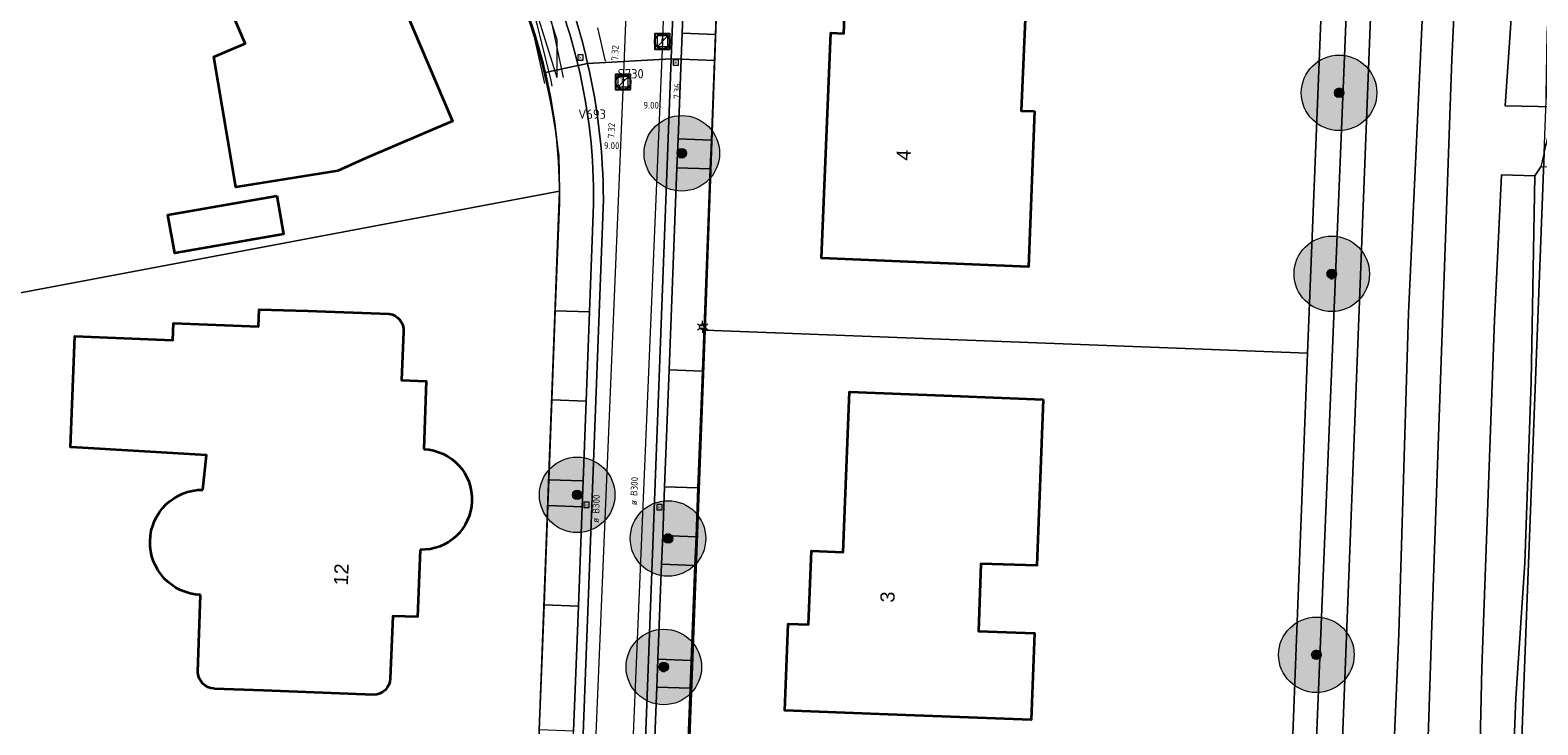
# Model space of a CAD drawing. Header units: metres. Extents: x 163628 to 167855, y 402678 to 405435.
# Tile 341 of 656: x 167369 to 167449, y 404702 to 404739. Entities that reach past the tile are written whole.
import ezdxf
from ezdxf.enums import TextEntityAlignment as Align

# ---------------------------------------------------------------- set-up
doc = ezdxf.new("R2010")
doc.units = ezdxf.units.M
doc.layers.get('0').update_dxf_attribs({"lineweight": 25})
for name, color, linetype, lineweight in [('X-CA190022.004-UO-BGT_Ondergrond$0$GE_314_WGDRijbaanLokaleweg_Vlak_GEM', 253, 'Continuous', 9), ('X-CA190022.004-UO-BGT_Ondergrond$0$GE_317_WGDVoetpad_Vlak_GEM', 253, 'Continuous', 9), ('X-CA190022.004-UO-BGT_Ondergrond$0$GE_322_WGDInrit_Vlak_GEM', 253, 'Continuous', 9), ('X-CA190022.004-UO-BGT_Ondergrond$0$GE_363_OWGBerm_openverharding_Vlak_GEM', 253, 'Continuous', 9), ('X-CA190022.004-UO-BGT_Ondergrond$0$GE_364_OWGBerm_halfverhard_Vlak_GEM', 253, 'Continuous', 9), ('X-CA190022.004-UO-BGT_Ondergrond$0$GE_366_OWGBerm_groenvoorziening_Vlak_GEM', 253, 'Continuous', 9), ('X-CA190022.004-UO-BGT_Ondergrond$0$GE_401_OTDErf_Vlak_GEM', 253, 'Continuous', 9), ('X-CA190022.004-UO-BGT_Ondergrond$0$GE_4502_GBKN_Huisnummer_Lijn_GEM', 7, 'Continuous', 9), ('X-CA190022.004-UO-BGT_Ondergrond$0$GE_476_BTDGraslandagrarisch_Vlak_GEM', 253, 'Continuous', 9), ('X-CA190022.004-UO-BGT_Ondergrond$0$GE_490_WGIBoomspiegel_Inrichtend_Vlak_GEM', 253, 'Continuous', 9), ('X-CA190022.004-UO-BGT_Ondergrond$0$GE_502_WTDWaterloop_Vlak_GEM', 253, 'Continuous', 9), ('X-CA190022.004-UO-BGT_Ondergrond$0$GE_541_OWTOever_slootkant_Vlak_GEM', 253, 'Continuous', 9), ('X-CA190022.004-UO-BGT_Ondergrond$0$GE_601_PNDgrondvlakpand_Vlak_MV_GEM', 34, 'Continuous', 35), ('X-CA190022.004-UO-BGT_Ondergrond$0$GE_861_PALLichtmast_Punt_GEM', 253, 'Continuous', 9), ('X-CA190022.004-UO-BGT_Ondergrond$0$GE_885_PutInspectieofRioolput_Punt_GEM', 253, 'Continuous', 9), ('X-CA190022.004-UO-BGT_Ondergrond$0$GE_886_PutKolk_Punt_GEM', 253, 'Continuous', 9), ('X-CA190022.004-UO-BGT_Ondergrond$0$N-WE-RI-PUT_INSPECTIE-S', 253, 'Continuous', 9), ('X-CA190022.004-UO-DWM_Beplanting$0$B-WE-GR-BOOM-S AFKOMSTIG UIT BGT', 252, 'Continuous', 0), ('X-CA190022.004-UO-KAD_Percelen$0$B-WE-KG-GRENS_PERCEEL-GV', 150, 'Continuous', 9), ('X-CA190022.004-UO-WHM_Riolering gemeente_NLCS_v0.2$0$B-WE-RI-BOB-T18', 214, 'Continuous', 15), ('X-CA190022.004-UO-WHM_Riolering gemeente_NLCS_v0.2$0$B-WE-RI-DIAMETER-T18', 214, 'Continuous', 15), ('X-CA190022.004-UO-WHM_Riolering gemeente_NLCS_v0.2$0$B-WE-RI-HWA_TRANSPORTLEIDING-G', 214, 'X-CA190022.004-UO-WHM_Riolering gemeente_NLCS_v0.2$0$1-200 HEMELWATER', 15), ('X-CA190022.004-UO-WHM_Riolering gemeente_NLCS_v0.2$0$B-WE-RI-PUT-S', 214, 'Continuous', 15), ('X-CA190022.004-UO-WHM_Riolering gemeente_NLCS_v0.2$0$B-WE-RI-PUTDEKSELHOOGTE-T18', 214, 'Continuous', 15), ('X-CA190022.004-UO-WHM_Riolering gemeente_NLCS_v0.2$0$B-WE-RI-PUTNUMMER-T25', 214, 'Continuous', 15), ('X-CA190022.004-UO-WHM_Riolering gemeente_NLCS_v0.2$0$B-WE-RI-VWA_TRANSPORTLEIDING-G', 214, 'X-CA190022.004-UO-WHM_Riolering gemeente_NLCS_v0.2$0$1-200 VUILWATER', 15)]:
    doc.layers.add(name, color=color, linetype=linetype, lineweight=lineweight)
doc.layers.add('X-CA190022.004-UO-DWM_Beplanting$0$B-WE-GR-BOOM-S AFKOMSTIG UIT BOMENBESTAND GEMEENTE', color=252, linetype='Continuous')
doc.layers.add('X-CA190022.004-UO-DWM_Beplanting$0$N-GV-GR-GRAS-A-200', color=7, linetype='Continuous')
for name, color, linetype, lineweight, transparency in [('X-CA190022.004-UO-KLIC$0$B-OI-KL-DATA_KPN_0000546663_VECT_19O042617-G', 42, 'X-CA190022.004-UO-KLIC$0$1-200 TELEFONIE-KPN', 0, 0.25), ('X-CA190022.004-UO-KLIC$0$B-OI-KL-DATA_REGGEFIBER OPERATOR B.V._0000579733_VECT_19O042617-G', 42, 'X-CA190022.004-UO-KLIC$0$1-200 REGGEFIBER', 0, 0.25), ('X-CA190022.004-UO-KLIC$0$B-OI-KL-DATA_ZIGGO BV_0000546674_VECT_19O042617-G', 42, 'X-CA190022.004-UO-KLIC$0$1-200 ZIGGO', 0, 0.25), ('X-CA190022.004-UO-KLIC$0$B-OI-KL-WATER_BW_0000551269_VECT_19O042617-G', 42, 'X-CA190022.004-UO-KLIC$0$1-200 WATERLEIDING', 0, 0.25), ('X-CA190022.004-UO-KLIC$0$B-WE-KL-ET_LS-G', 42, 'X-CA190022.004-UO-KLIC$0$1-200 LAAGSPANNING', 0, 0.25), ('X-CA190022.004-UO-KLIC$0$B-WE-KL-ET_LS_KABELBED-G', 42, 'X-CA190022.004-UO-KLIC$0$1-200 LAAGSPANNING', 0, 0.25), ('X-CA190022.004-UO-KLIC$0$B-WE-KL-GAS_LD-G', 42, 'X-CA190022.004-UO-KLIC$0$1-200 GASLEIDING LAGE DRUK', 0, 0.25)]:
    doc.layers.add(name, color=color, linetype=linetype, lineweight=lineweight, transparency=transparency)
doc.styles.add('X-CA190022.004-UO-BGT_Ondergrond$0$BGT_NAR', font='arial.ttf', dxfattribs={"height": 1})
doc.styles.add('X-CA190022.004-UO-BGT_Ondergrond$0$NLCS-ISO', font='NLCS-ISO.ttf')
doc.styles.add('X-CA190022.004-UO-KLIC$0$NLCS-ISO', font='NLCS-ISO.ttf')
doc.styles.add('X-CA190022.004-UO-WHM_Riolering gemeente_NLCS_v0.2$0$NLCS-ISO', font='NLCS-ISO.ttf')
doc.styles.add('X-CA190022.004-UO-WHM_Riolering gemeente_NLCS_v0.2$0$NLCS-ISO-M200-T18', font='NLCS-ISO.ttf', dxfattribs={"height": 0.36})
doc.styles.add('X-CA190022.004-UO-WHM_Riolering gemeente_NLCS_v0.2$0$NLCS-ISO-M200-T25', font='NLCS-ISO.ttf', dxfattribs={"height": 0.5})
doc.linetypes.add('X-CA190022.004-UO-KLIC$0$1-200 GASLEIDING LAGE DRUK', pattern='A,1.5,-0.6,["GAS LD",X-CA190022.004-UO-KLIC$0$NLCS-ISO,S=0.24,R=0,X=-0.5,Y=-0.12],-0.7', length=2.8)
doc.linetypes.add('X-CA190022.004-UO-KLIC$0$1-200 LAAGSPANNING', pattern='A,1.5,-0.6,["LS",X-CA190022.004-UO-KLIC$0$NLCS-ISO,S=0.24,R=0,X=-0.45,Y=-0.12],-0.05', length=2.15)
doc.linetypes.add('X-CA190022.004-UO-KLIC$0$1-200 REGGEFIBER', pattern='A,1.5,-0.6,["REGGEFIBER",X-CA190022.004-UO-KLIC$0$NLCS-ISO,S=0.24,R=0,X=-0.5,Y=-0.12],-0.65', length=2.75)
doc.linetypes.add('X-CA190022.004-UO-KLIC$0$1-200 TELEFONIE-KPN', pattern='A,1.5,-0.6,["KPN",X-CA190022.004-UO-KLIC$0$NLCS-ISO,S=0.24,R=0,X=-0.5,Y=-0.12],-0.3', length=2.4)
doc.linetypes.add('X-CA190022.004-UO-KLIC$0$1-200 WATERLEIDING', pattern='A,1.5,-0.6,["WATER",X-CA190022.004-UO-KLIC$0$NLCS-ISO,S=0.24,R=0,X=-0.5,Y=-0.12],-0.65', length=2.75)
doc.linetypes.add('X-CA190022.004-UO-KLIC$0$1-200 ZIGGO', pattern='A,1.5,-0.6,["ZIGGO",X-CA190022.004-UO-KLIC$0$NLCS-ISO,S=0.24,R=0,X=-0.5,Y=-0.12],-0.5', length=2.6)
doc.linetypes.add('X-CA190022.004-UO-WHM_Riolering gemeente_NLCS_v0.2$0$1-200 HEMELWATER', pattern='A,1.5,-0.6,["HWA",X-CA190022.004-UO-WHM_Riolering gemeente_NLCS_v0.2$0$NLCS-ISO,S=0.24,R=0,X=-0.5,Y=-0.12],-0.3', length=2.4)
doc.linetypes.add('X-CA190022.004-UO-WHM_Riolering gemeente_NLCS_v0.2$0$1-200 VUILWATER', pattern='A,1.5,-0.6,["DWA",X-CA190022.004-UO-WHM_Riolering gemeente_NLCS_v0.2$0$NLCS-ISO,S=0.24,R=0,X=-0.5,Y=-0.12],-0.3', length=2.4)

# ---------------------------------------------------------------- blocks, each defined once
blk = doc.blocks.new('X-CA190022.004-UO-BGT_Ondergrond$0$SRI-KOLK-SO')
at = {"color": 0, "linetype": 'ByBlock', "lineweight": 18}
blk.add_lwpolyline([(-1.125, -1.125), (1.125, -1.125), (1.125, 1.125), (-1.125, 1.125)], close=True, dxfattribs=at)
at = {"color": 0, "linetype": 'ByBlock', "lineweight": 18, "style": 'X-CA190022.004-UO-BGT_Ondergrond$0$NLCS-ISO'}
blk.add_text('k', height=1.5, dxfattribs=at).set_placement((0, 0), align=Align.MIDDLE_CENTER)
blk = doc.blocks.new('X-CA190022.004-UO-BGT_Ondergrond$0$IMGEOKolk')
at = {"xscale": 5, "yscale": 5, "zscale": 5}
blk.add_blockref('X-CA190022.004-UO-BGT_Ondergrond$0$SRI-KOLK-SO', (0, 0), dxfattribs=at)
blk = doc.blocks.new('X-CA190022.004-UO-BGT_Ondergrond$0$SRI-PUT_INSPECTIEPUT_RIOOLPUT-SO')
at = {"color": 0, "linetype": 'ByBlock', "lineweight": 18}
blk.add_lwpolyline([(-1.12, -1.12), (1.12, -1.12), (1.12, 1.12), (-1.12, 1.12)], close=True, dxfattribs=at)
at = {"color": 0, "linetype": 'ByBlock', "lineweight": 18, "style": 'X-CA190022.004-UO-BGT_Ondergrond$0$NLCS-ISO'}
blk.add_text('r', height=1.5, dxfattribs=at).set_placement((0, 0.28), align=Align.MIDDLE_CENTER)
blk = doc.blocks.new('X-CA190022.004-UO-BGT_Ondergrond$0$IMGEOInspectierioolput')
at = {"layer": 'X-CA190022.004-UO-BGT_Ondergrond$0$N-WE-RI-PUT_INSPECTIE-S', "xscale": 10, "yscale": 10, "zscale": 10}
blk.add_blockref('X-CA190022.004-UO-BGT_Ondergrond$0$SRI-PUT_INSPECTIEPUT_RIOOLPUT-SO', (0, 0), dxfattribs=at)
blk = doc.blocks.new('X-CA190022.004-UO-BGT_Ondergrond$0$N-SIE-WEG_LICHTMAST-SO')
h = blk.add_hatch(color=256)
h.paths.add_polyline_path([(1.16, 0.5, 0.658505), (-1.16, 0.5)])
h.paths.add_polyline_path([(-1.16, -0.5, 0.658505), (1.16, -0.5)])
at = {"flags": 128}
for points in [[(-2.19, 1.27), (-1.1, 0.63)], [(-1.16, 0.5), (1.16, 0.5)], [(0, 1.27), (0, 2.53)], [(1.1, 0.63), (2.19, 1.27)], [(-2.19, -1.27), (-1.1, -0.63)], [(-1.16, -0.5), (1.16, -0.5)], [(0, -1.27), (0, -2.53)], [(2.19, -1.27), (1.1, -0.63)]]:
    blk.add_lwpolyline(points, dxfattribs=at)
at = {"ltscale": 0.5}
blk.add_circle((0, 0), 1.27, dxfattribs=at)
at = {"style": 'X-CA190022.004-UO-BGT_Ondergrond$0$NLCS-ISO'}
blk.add_attdef('TYPE', text='', height=1.8, dxfattribs=at).set_placement((0, 2.53), align=Align.BOTTOM_CENTER)
blk = doc.blocks.new('X-CA190022.004-UO-BGT_Ondergrond$0$IMGEOLichtmastpaal')
at = {"xscale": 5, "yscale": 5, "zscale": 5}
blk.add_blockref('X-CA190022.004-UO-BGT_Ondergrond$0$N-SIE-WEG_LICHTMAST-SO', (0, 6.4), dxfattribs=at)
blk = doc.blocks.new('X-CA190022.004-UO-WHM_Riolering gemeente_NLCS_v0.2$0$B-SRI-PUT_BETON-SO')
blk.add_line((-1.41, -1.41), (1.41, 1.41))
at = {"lineweight": -3, "flags": 128}
blk.add_lwpolyline([(2, -2), (2, 2), (-2, 2), (-2, -2)], close=True, dxfattribs=at)
at = {"lineweight": -3}
blk.add_circle((0, 0), 2, dxfattribs=at)
blk = doc.blocks.new('X-CA190022.004-UO-DWM_Beplanting$0$SGR-BOOM_01-SO')
at = {"linetype": 'ByBlock', "lineweight": 18}
h = blk.add_hatch(color=0, dxfattribs=at)
h.dxf.hatch_style = 1
edge = h.paths.add_edge_path()
edge.add_arc((0, 0), 0.25, 0, 360)
at = {"color": 0, "linetype": 'ByBlock', "lineweight": 18}
for radius in [2, 0.25]:
    blk.add_circle((0, 0), radius, dxfattribs=at)
blk = doc.blocks.new('X-CA190022.004-UO-DWM_Beplanting$0$IMGEOBoom')
at = {"transparency": 33554457}
h = blk.add_hatch(color=256, dxfattribs=at)
h.dxf.hatch_style = 1
edge = h.paths.add_edge_path()
edge.add_arc((0, 0), 100, 0, 360)
edge = h.paths.add_edge_path(flags=17)
edge.add_arc((0, 0), 12.5, 0, 360)
h = blk.add_hatch()
h.set_pattern_fill('ANGLE', color=256)
h.set_pattern_definition([(0, (0, 0), (0, 6.985), [5.08, -1.905]), (90, (0, 0), (-6.985, 4e-16), [5.08, -1.905])])
edge = h.paths.add_edge_path(flags=17)
edge.add_arc((0, 0), 12.5, 0, 360)
at = {"layer": 'X-CA190022.004-UO-DWM_Beplanting$0$N-GV-GR-GRAS-A-200'}
h = blk.add_hatch(color=256, dxfattribs=at)
h.dxf.hatch_style = 1
edge = h.paths.add_edge_path(flags=17)
edge.add_arc((0, 0), 12.5, 0, 360)
at = {"xscale": 50, "yscale": 50, "zscale": 50}
blk.add_blockref('X-CA190022.004-UO-DWM_Beplanting$0$SGR-BOOM_01-SO', (0, 0), dxfattribs=at)

msp = doc.modelspace()

# ---------------------------------------------------------------- linework, layer by layer
at = {"layer": 'X-CA190022.004-UO-BGT_Ondergrond$0$GE_314_WGDRijbaanLokaleweg_Vlak_GEM', "flags": 128}
for points in [[(167404.157, 404748.116), (167404.103, 404746.721), (167404.101, 404746.669), (167404.048, 404745.302), (167403.798, 404738.832), (167403.745, 404737.455), (167403.221, 404737.475), (167403.581, 404746.979)], [(167403.581, 404746.979), (167403.221, 404737.475), (167398.794, 404737.238)], [(167398.291, 404737.131), (167398.782, 404737.237), (167398.794, 404737.238)], [(167398.794, 404737.238), (167398.782, 404737.237), (167398.291, 404737.131)], [(167398.794, 404737.238), (167403.221, 404737.475), (167401.768, 404699.064)], [(167401.768, 404699.064), (167403.221, 404737.475), (167403.745, 404737.455), (167403.583, 404733.243), (167403.523, 404731.709), (167403.11, 404720.998), (167402.871, 404714.811), (167402.771, 404712.227), (167402.712, 404710.709), (167402.518, 404705.672), (167402.461, 404704.198), (167402.29, 404699.755)], [(167398.15, 404691.04), (167396.773, 404655.739), (167396.321, 404655.757), (167396.324, 404655.777), (167396.326, 404655.798), (167396.637, 404664.087), (167396.694, 404665.617), (167397.104, 404676.565), (167397.194, 404678.976), (167397.244, 404680.297), (167397.632, 404690.657), (167397.673, 404691.751), (167397.737, 404693.453), (167397.959, 404699.398), (167397.999, 404700.459), (167398.052, 404701.866), (167398.3, 404708.475), (167398.497, 404713.746), (167398.548, 404715.113), (167398.707, 404719.35), (167398.884, 404724.067), (167399.098, 404729.787)], [(167401.768, 404699.064), (167400.067, 404655.623), (167396.773, 404655.739), (167398.15, 404691.04), (167399.625, 404730.049)], [(167399.625, 404730.049), (167398.15, 404691.04)]]:
    msp.add_lwpolyline(points, dxfattribs=at)
at = {"layer": 'X-CA190022.004-UO-BGT_Ondergrond$0$GE_314_WGDRijbaanLokaleweg_Vlak_GEM'}
for centre, radius, start, end in [((167369.668, 404730.297), 29.428, 13.42819, 22.0295), ((167367.49, 404730.062), 32.116, 12.91177, 20.22412), ((167369.609, 404730.263), 29.492, 359.0753, 13.46635), ((167367.077, 404729.929), 32.548, 0.21093, 12.97655)]:
    msp.add_arc(centre, radius, start, end, dxfattribs=at)
at = {"layer": 'X-CA190022.004-UO-BGT_Ondergrond$0$GE_314_WGDRijbaanLokaleweg_Vlak_GEM', "extrusion": (0, 0, -1)}
for centre, radius, start, end in [((-167367.49, 404730.062), 32.116, 159.77588, 167.08823), ((-167367.077, 404729.929), 32.548, 167.02345, 179.78907)]:
    msp.add_arc(centre, radius, start, end, dxfattribs=at)
at = {"layer": 'X-CA190022.004-UO-BGT_Ondergrond$0$GE_317_WGDVoetpad_Vlak_GEM', "flags": 128}
for points in [[(167433.512, 404634.838), (167434.629, 404635.179), (167435.345, 404651.063), (167436.355, 404675.623), (167442.409, 404822.882), (167443.057, 404838.767), (167447.976, 404855.172), (167451.044, 404856.131), (167447.198, 404841.568), (167446.538, 404826.323), (167445.698, 404808.491)], [(167445.698, 404808.491), (167445.187, 404792.068), (167444.427, 404775.537), (167443.038, 404739.893), (167442.287, 404724.003), (167441.775, 404707.007), (167440.985, 404688.447), (167440.42, 404669.45), (167439.007, 404645.992)]]:
    msp.add_lwpolyline(points, dxfattribs=at)
at = {"layer": 'X-CA190022.004-UO-BGT_Ondergrond$0$GE_322_WGDInrit_Vlak_GEM', "flags": 128}
for points in [[(167405.82, 404745.206), (167405.571, 404738.764), (167403.798, 404738.832), (167404.048, 404745.302), (167405.82, 404745.206)], [(167398.884, 404724.067), (167398.707, 404719.35), (167396.9, 404719.418), (167397.081, 404724.134), (167398.884, 404724.067)], [(167404.879, 404720.93), (167404.639, 404714.743), (167402.871, 404714.811), (167403.11, 404720.998), (167404.879, 404720.93)], [(167398.3, 404708.475), (167398.052, 404701.866), (167396.233, 404701.935), (167396.485, 404708.543), (167398.3, 404708.475)]]:
    msp.add_lwpolyline(points, dxfattribs=at)
at = {"layer": 'X-CA190022.004-UO-BGT_Ondergrond$0$GE_363_OWGBerm_openverharding_Vlak_GEM', "flags": 128}
for points in [[(167405.571, 404738.764), (167405.517, 404737.386), (167403.745, 404737.455), (167403.798, 404738.832), (167405.571, 404738.764)], [(167396.556, 404736.756), (167398.272, 404737.127), (167398.291, 404737.131)], [(167398.291, 404737.131), (167398.272, 404737.127), (167396.556, 404736.756)], [(167405.517, 404737.386), (167405.354, 404733.175), (167403.583, 404733.243), (167403.745, 404737.455), (167405.517, 404737.386)], [(167405.295, 404731.65), (167404.879, 404720.93), (167403.11, 404720.998), (167403.523, 404731.709), (167405.295, 404731.65)], [(167399.098, 404729.787), (167398.884, 404724.067), (167397.081, 404724.134), (167397.299, 404729.853)], [(167398.707, 404719.35), (167398.548, 404715.113), (167398.512, 404715.115), (167396.739, 404715.183), (167396.9, 404719.418), (167398.707, 404719.35)], [(167404.639, 404714.743), (167404.539, 404712.159), (167402.771, 404712.227), (167402.871, 404714.811), (167404.639, 404714.743)], [(167398.497, 404713.746), (167398.3, 404708.475), (167396.485, 404708.543), (167396.686, 404713.813), (167398.497, 404713.746)], [(167404.48, 404710.641), (167404.285, 404705.604), (167402.518, 404705.672), (167402.712, 404710.709), (167404.48, 404710.641)], [(167404.228, 404704.13), (167404.055, 404699.686), (167402.29, 404699.755), (167402.461, 404704.198), (167404.228, 404704.13)]]:
    msp.add_lwpolyline(points, dxfattribs=at)
at = {"layer": 'X-CA190022.004-UO-BGT_Ondergrond$0$GE_363_OWGBerm_openverharding_Vlak_GEM', "extrusion": (0, 0, -1)}
for centre, radius, start, end in [((-167369.668, 404730.297), 29.428, 157.9705, 166.57181), ((-167369.609, 404730.263), 29.492, 166.53365, 180.9247)]:
    msp.add_arc(centre, radius, start, end, dxfattribs=at)
at = {"layer": 'X-CA190022.004-UO-BGT_Ondergrond$0$GE_363_OWGBerm_openverharding_Vlak_GEM'}
for centre, radius, start, end in [((167368.872, 404730.263), 28.435, 13.20026, 21.57528), ((167368.978, 404730.296), 28.324, 359.10341, 13.18327)]:
    msp.add_arc(centre, radius, start, end, dxfattribs=at)
at = {"layer": 'X-CA190022.004-UO-BGT_Ondergrond$0$GE_364_OWGBerm_halfverhard_Vlak_GEM', "flags": 128}
msp.add_lwpolyline([(167405.354, 404733.175), (167405.295, 404731.65), (167403.523, 404731.709), (167403.583, 404733.243), (167405.354, 404733.175)], dxfattribs=at)
at = {"layer": 'X-CA190022.004-UO-BGT_Ondergrond$0$GE_366_OWGBerm_groenvoorziening_Vlak_GEM', "flags": 128}
for points in [[(167398.548, 404715.113), (167398.497, 404713.746), (167396.686, 404713.813), (167396.739, 404715.183), (167398.512, 404715.115), (167398.548, 404715.113)], [(167404.539, 404712.159), (167404.48, 404710.641), (167402.712, 404710.709), (167402.771, 404712.227), (167404.539, 404712.159)], [(167404.285, 404705.604), (167404.228, 404704.13), (167402.461, 404704.198), (167402.518, 404705.672), (167404.285, 404705.604)]]:
    msp.add_lwpolyline(points, dxfattribs=at)
at = {"layer": 'X-CA190022.004-UO-BGT_Ondergrond$0$GE_401_OTDErf_Vlak_GEM', "flags": 128}
for points in [[(167357.927, 404803.888), (167401.336, 404832.939), (167401.053, 404831.375), (167442.266, 404855.472), (167442.269, 404858.235), (167442.283, 404858.244), (167442.469, 404857.972), (167444.93, 404859.628), (167447.976, 404855.172), (167443.057, 404838.767), (167442.409, 404822.882), (167436.355, 404675.623), (167435.345, 404651.063), (167415.932, 404651.892), (167415.856, 404651.895), (167414.503, 404647.619), (167412.472, 404647.737), (167408.092, 404647.991), (167408.082, 404647.991), (167408.072, 404647.992)], [(167380.15, 404730.68), (167378.99, 404737.58), (167380.64, 404738.284), (167377.699, 404745.176), (167376.7, 404744.75), (167375.25, 404748.11), (167381.12, 404750.6), (167382.161, 404748.18), (167384.03, 404748.97), (167386.142, 404743.98)], [(167404.055, 404699.686), (167404.228, 404704.13), (167404.285, 404705.604), (167404.48, 404710.641), (167404.539, 404712.159), (167404.639, 404714.743), (167404.879, 404720.93), (167405.295, 404731.65), (167405.354, 404733.175), (167405.517, 404737.386), (167405.571, 404738.764), (167405.82, 404745.206), (167405.874, 404746.589), (167405.878, 404746.679)], [(167411.68, 404738.855), (167412.369, 404738.826), (167412.536, 404742.847), (167417.531, 404742.64), (167422.099, 404742.451), (167421.772, 404734.73), (167422.47, 404734.7), (167422.15, 404726.466), (167416.181, 404726.713), (167411.186, 404726.92), (167411.68, 404738.855)], [(167386.92, 404741.39), (167387.7, 404739.56), (167389.08, 404740.15), (167391.63, 404734.17), (167387.03, 404732.21), (167385.56, 404731.552), (167380.15, 404730.68)], [(167376.922, 404727.181), (167376.545, 404729.214), (167382.318, 404730.228), (167382.675, 404728.191), (167376.922, 404727.181)], [(167397.299, 404729.853), (167397.081, 404724.134), (167396.9, 404719.418), (167396.739, 404715.183), (167396.686, 404713.813), (167396.485, 404708.543)], [(167378.409, 404714.649), (167378.592, 404716.48), (167371.726, 404716.889), (167371.39, 404716.9), (167371.618, 404722.779), (167376.814, 404722.572), (167376.85, 404723.48), (167381.352, 404723.29), (167381.39, 404724.2), (167383.97, 404724.13), (167388.28, 404723.97)], [(167389.04, 404723.03), (167388.93, 404720.45), (167390.24, 404720.4), (167390.112, 404716.8)], [(167412.667, 404719.833), (167417.663, 404719.641), (167422.94, 404719.438), (167422.6, 404710.63), (167419.625, 404710.73), (167419.505, 404707.15), (167422.48, 404707.05), (167422.29, 404702.452), (167414.236, 404702.762), (167409.24, 404702.954), (167409.416, 404707.549), (167410.501, 404707.507), (167410.651, 404711.406), (167412.341, 404711.341), (167412.667, 404719.833)], [(167389.92, 404711.47), (167389.77, 404707.92), (167388.47, 404707.96), (167388.33, 404704.649)], [(167378.14, 404705.01), (167378.279, 404709.077)], [(167396.485, 404708.543), (167396.233, 404701.935), (167396.179, 404700.527), (167396.138, 404699.466), (167395.911, 404693.521), (167395.846, 404691.82), (167395.805, 404690.725), (167395.409, 404680.365), (167395.358, 404679.046), (167395.266, 404676.634), (167394.848, 404665.686), (167394.79, 404664.157), (167394.43, 404654.738), (167392.073, 404652.648), (167373.819, 404653.377), (167359.451, 404653.95)], [(167387.44, 404703.78), (167381.61, 404704.01), (167379, 404704.11)]]:
    msp.add_lwpolyline(points, dxfattribs=at)
at = {"layer": 'X-CA190022.004-UO-BGT_Ondergrond$0$GE_401_OTDErf_Vlak_GEM', "extrusion": (0, 0, -1)}
for centre, radius, start, end in [((-167368.872, 404730.263), 28.435, 158.42472, 166.79974), ((-167368.978, 404730.296), 28.324, 166.81673, 180.89659), ((-167388.144, 404723.083), 0.898, 98.72333, 183.36485), ((-167389.995, 404714.136), 2.667, 92.51651, 271.60959), ((-167378.388, 404711.862), 2.787, 272.24858, 90.42447), ((-167379.046, 404705.015), 0.906, 272.92371, 359.6802), ((-167387.425, 404704.686), 0.906, 182.34063, 269.02736)]:
    msp.add_arc(centre, radius, start, end, dxfattribs=at)
at = {"layer": 'X-CA190022.004-UO-BGT_Ondergrond$0$GE_476_BTDGraslandagrarisch_Vlak_GEM', "flags": 128}
msp.add_lwpolyline([(167499.028, 404727.606), (167500.071, 404639.731), (167499.965, 404625.121), (167499.88, 404625.16), (167498.584, 404625.504), (167495.804, 404625.329), (167477.322, 404626.889), (167473.424, 404627.245), (167470.892, 404627.605), (167462.49, 404627.87), (167445.44, 404629.73), (167446.53, 404669.15), (167446.94, 404675.88), (167447.375, 404688.429), (167447.978, 404703.61), (167448.458, 404710.77), (167448.798, 404720.366), (167448.998, 404731.287), (167449.301, 404731.766), (167450.785, 404731.785), (167475.621, 404729.88), (167490.255, 404728.594), (167499.028, 404727.606)], dxfattribs=at)
at = {"layer": 'X-CA190022.004-UO-BGT_Ondergrond$0$GE_490_WGIBoomspiegel_Inrichtend_Vlak_GEM', "flags": 128}
msp.add_lwpolyline([(167405.354, 404733.175), (167405.295, 404731.65), (167403.523, 404731.709), (167403.583, 404733.243), (167405.354, 404733.175)], dxfattribs=at)
at = {"layer": 'X-CA190022.004-UO-BGT_Ondergrond$0$GE_502_WTDWaterloop_Vlak_GEM', "flags": 128}
for points in [[(167440.936, 404645.587), (167441.05, 404648.283), (167442.535, 404677.176), (167443.53, 404707.484), (167444.588, 404737.467), (167446.116, 404769.226), (167447.136, 404801.174), (167448.201, 404829.315), (167449.24, 404841.137), (167449.665, 404841.343), (167450.006, 404841.642), (167450.18, 404842.439), (167451.296, 404842.285), (167451.433, 404841.426), (167451.856, 404840.703), (167452.035, 404836.667), (167451.323, 404824.795), (167450.665, 404808.48), (167448.406, 404749.409), (167447.413, 404734.986), (167450.025, 404734.938)], [(167450.025, 404734.938), (167449.693, 404733.485), (167449.497, 404732.626), (167449.301, 404731.766), (167448.998, 404731.287), (167447.227, 404731.334), (167446.858, 404723.628), (167446.178, 404705.205), (167445.771, 404687.008), (167444.303, 404650.891), (167443.714, 404634.11)]]:
    msp.add_lwpolyline(points, dxfattribs=at)
at = {"layer": 'X-CA190022.004-UO-BGT_Ondergrond$0$GE_541_OWTOever_slootkant_Vlak_GEM', "flags": 128}
for points in [[(167448.201, 404829.315), (167447.136, 404801.174), (167446.116, 404769.226), (167444.588, 404737.467), (167443.53, 404707.484), (167442.535, 404677.176)], [(167439.007, 404645.992), (167440.42, 404669.45), (167440.985, 404688.447), (167441.775, 404707.007), (167442.287, 404724.003), (167443.038, 404739.893), (167444.427, 404775.537), (167445.187, 404792.068), (167445.698, 404808.491), (167446.538, 404826.323)], [(167452.741, 404819.451), (167452.238, 404803.95), (167451.963, 404790.194), (167451.262, 404777.824), (167450.746, 404765.114), (167450.512, 404751.398), (167449.617, 404738.817), (167449.569, 404735.499), (167450.025, 404734.938), (167447.413, 404734.986), (167448.406, 404749.409), (167450.665, 404808.48), (167451.323, 404824.795)], [(167447.375, 404688.429), (167446.94, 404675.88), (167446.53, 404669.15), (167445.44, 404629.73), (167445.395, 404628.73), (167444.144, 404628.855), (167443.851, 404630.095), (167443.714, 404634.11), (167444.303, 404650.891), (167445.771, 404687.008), (167446.178, 404705.205), (167446.858, 404723.628), (167447.227, 404731.334), (167448.998, 404731.287), (167448.798, 404720.366), (167448.458, 404710.77), (167447.978, 404703.61), (167447.375, 404688.429)]]:
    msp.add_lwpolyline(points, dxfattribs=at)
at = {"layer": 'X-CA190022.004-UO-BGT_Ondergrond$0$GE_601_PNDgrondvlakpand_Vlak_MV_GEM', "flags": 128}
for points in [[(167386.92, 404741.39), (167387.7, 404739.56), (167389.08, 404740.15), (167391.63, 404734.17), (167387.03, 404732.21), (167385.56, 404731.552), (167380.15, 404730.68), (167378.99, 404737.58), (167380.64, 404738.284), (167377.699, 404745.176), (167376.7, 404744.75), (167375.25, 404748.11), (167381.12, 404750.6), (167382.161, 404748.18), (167384.03, 404748.97), (167386.142, 404743.98)], [(167422.47, 404734.7), (167422.15, 404726.466), (167416.181, 404726.713), (167411.186, 404726.92), (167411.68, 404738.855), (167412.369, 404738.826), (167412.536, 404742.847), (167417.531, 404742.64), (167422.099, 404742.451), (167421.772, 404734.73), (167422.47, 404734.7)], [(167382.318, 404730.228), (167382.675, 404728.191), (167376.922, 404727.181), (167376.545, 404729.214), (167382.318, 404730.228)], [(167378.409, 404714.649), (167378.592, 404716.48), (167371.726, 404716.889), (167371.39, 404716.9), (167371.618, 404722.779), (167376.814, 404722.572), (167376.85, 404723.48), (167381.352, 404723.29), (167381.39, 404724.2), (167383.97, 404724.13), (167388.28, 404723.97)], [(167389.04, 404723.03), (167388.93, 404720.45), (167390.24, 404720.4), (167390.112, 404716.8)], [(167422.94, 404719.438), (167422.6, 404710.63), (167419.625, 404710.73), (167419.505, 404707.15), (167422.48, 404707.05), (167422.29, 404702.452), (167414.236, 404702.762), (167409.24, 404702.954), (167409.416, 404707.549), (167410.501, 404707.507), (167410.651, 404711.406), (167412.341, 404711.341), (167412.667, 404719.833), (167417.663, 404719.641), (167422.94, 404719.438)], [(167389.92, 404711.47), (167389.77, 404707.92), (167388.47, 404707.96), (167388.33, 404704.649)], [(167378.14, 404705.01), (167378.279, 404709.077)], [(167387.44, 404703.78), (167381.61, 404704.01), (167379, 404704.11)]]:
    msp.add_lwpolyline(points, dxfattribs=at)
at = {"layer": 'X-CA190022.004-UO-BGT_Ondergrond$0$GE_601_PNDgrondvlakpand_Vlak_MV_GEM', "extrusion": (0, 0, -1)}
for centre, radius, start, end in [((-167388.144, 404723.083), 0.898, 98.72333, 183.36485), ((-167389.995, 404714.136), 2.667, 92.51651, 271.60959), ((-167378.388, 404711.862), 2.787, 272.24858, 90.42447), ((-167379.046, 404705.015), 0.906, 272.92371, 359.6802), ((-167387.425, 404704.686), 0.906, 182.34063, 269.02736)]:
    msp.add_arc(centre, radius, start, end, dxfattribs=at)
at = {"layer": 'X-CA190022.004-UO-KAD_Percelen$0$B-WE-KG-GRENS_PERCEEL-GV', "flags": 128}
for points in [[(167392.284, 404285.158), (167403.783, 404323.004), (167438.222, 404435.45), (167438.463, 404441.964), (167445.13, 404622.139), (167445.537, 404629.327), (167449.5, 404732.964), (167453.711, 404843.052), (167454.029, 404851.36), (167444.36, 404844.79), (167435.85, 404625.45), (167430.237, 404480.575), (167428.59, 404438.01), (167419.884, 404409.865), (167385.85, 404299.92), (167379.252, 404278.199)], [(167435.85, 404625.45), (167444.36, 404844.79), (167441.728, 404843.002), (167440.91, 404822.94), (167438.77, 404767.85), (167437.859, 404744.835), (167436.95, 404721.89), (167436.06, 404698.92), (167435.227, 404675.966), (167434.32, 404650.99), (167425.605, 404651.32), (167424.736, 404630.464)], [(167404.15, 404700.15), (167405.03, 404723.11), (167405.83, 404746.1)], [(167395.804, 404739.177), (167396.077, 404738.272), (167396.364, 404737.269), (167396.615, 404736.219), (167396.828, 404735.24), (167396.915, 404734.769), (167397.091, 404733.701), (167397.236, 404732.594), (167397.26, 404732.37), (167397.3, 404730.47), (167396.18, 404700.48)]]:
    msp.add_lwpolyline(points, dxfattribs=at)
for points in [[(167356.156, 404743.09), (167360.07, 404734.04), (167361.52, 404728.7), (167361.98, 404723.81), (167397.3, 404730.47), (167397.26, 404732.37), (167397.236, 404732.594), (167397.091, 404733.701), (167396.915, 404734.769), (167396.828, 404735.24), (167396.615, 404736.219), (167396.364, 404737.269), (167396.077, 404738.272), (167395.804, 404739.177), (167395.378, 404740.413), (167395.014, 404741.346), (167394.291, 404743.012), (167388.395, 404756.786)], [(167405.03, 404723.11), (167436.95, 404721.89), (167437.859, 404744.835), (167405.83, 404746.1)], [(167499.372, 404624.669), (167499.36, 404636.093), (167499.177, 404661.092), (167498.993, 404686.091), (167498.852, 404711.091), (167498.638, 404728.639), (167449.5, 404732.964), (167445.537, 404629.327)], [(167361.22, 404701.89), (167396.18, 404700.48), (167397.3, 404730.47), (167361.98, 404723.81)], [(167404.15, 404700.15), (167436.06, 404698.92), (167436.95, 404721.89), (167405.03, 404723.11)]]:
    msp.add_lwpolyline(points, close=True, dxfattribs=at)
at = {"layer": 'X-CA190022.004-UO-KLIC$0$B-OI-KL-DATA_KPN_0000546663_VECT_19O042617-G', "flags": 128}
msp.add_lwpolyline([(167395.5, 404788.833), (167391.167, 404787.833), (167389.833, 404787.167), (167385.5, 404783.833), (167383.5, 404779.833), (167382.833, 404777.167), (167382.833, 404771.5), (167390.833, 404752.833), (167395.5, 404744.167), (167396.5, 404741.167), (167397.5, 404736.5)], dxfattribs=at)
at = {"layer": 'X-CA190022.004-UO-KLIC$0$B-OI-KL-DATA_REGGEFIBER OPERATOR B.V._0000579733_VECT_19O042617-G', "flags": 128}
msp.add_lwpolyline([(167395.5, 404741.833), (167397.167, 404736.5)], dxfattribs=at)
at = {"layer": 'X-CA190022.004-UO-KLIC$0$B-OI-KL-DATA_ZIGGO BV_0000546674_VECT_19O042617-G', "flags": 128}
msp.add_lwpolyline([(167395.833, 404739.167), (167396.5, 404736.167)], dxfattribs=at)
at = {"layer": 'X-CA190022.004-UO-KLIC$0$B-OI-KL-WATER_BW_0000551269_VECT_19O042617-G', "flags": 128}
msp.add_lwpolyline([(167394.833, 404743.167), (167396.5, 404740.5), (167397.167, 404738.5), (167397.167, 404736.5)], dxfattribs=at)
at = {"layer": 'X-CA190022.004-UO-KLIC$0$B-WE-KL-ET_LS-G'}
msp.add_lwpolyline([(167396.91, 404736.026), (167396.86, 404736.325), (167396.143, 404739.252)], dxfattribs=at)
at = {"layer": 'X-CA190022.004-UO-KLIC$0$B-WE-KL-ET_LS_KABELBED-G'}
msp.add_lwpolyline([(167396.91, 404736.026), (167396.86, 404736.325), (167396.143, 404739.252), (167396.105, 404739.372), (167396.064, 404739.498), (167395.924, 404739.908), (167395.872, 404740.056), (167395.73, 404740.45), (167395.668, 404740.617), (167394.85, 404742.71), (167394.727, 404742.99), (167391.695, 404749.905), (167385.189, 404765.175), (167383.695, 404768.681)], dxfattribs=at)
at = {"layer": 'X-CA190022.004-UO-KLIC$0$B-WE-KL-GAS_LD-G'}
msp.add_lwpolyline([(167399.31, 404739.12), (167399.729, 404737.358)], dxfattribs=at)
at = {"layer": 'X-CA190022.004-UO-WHM_Riolering gemeente_NLCS_v0.2$0$B-WE-RI-HWA_TRANSPORTLEIDING-G'}
for p, q in [((167404.352, 404784.736), (167402.752, 404738.4)), ((167402.752, 404738.4), (167400.816, 404692.576))]:
    msp.add_line(p, q, dxfattribs=at)
at = {"layer": 'X-CA190022.004-UO-WHM_Riolering gemeente_NLCS_v0.2$0$B-WE-RI-VWA_TRANSPORTLEIDING-G'}
for p, q in [((167402.56, 404785.056), (167400.672, 404736.256)), ((167400.672, 404736.256), (167398.864, 404692.832))]:
    msp.add_line(p, q, dxfattribs=at)

# ---------------------------------------------------------------- block references
at = {"layer": 'X-CA190022.004-UO-BGT_Ondergrond$0$GE_861_PALLichtmast_Punt_GEM', "xscale": 0.025, "yscale": 0.025, "zscale": 0.025}
msp.add_blockref('X-CA190022.004-UO-BGT_Ondergrond$0$IMGEOLichtmastpaal', (167404.888, 404723.121), dxfattribs=at)
at = {"layer": 'X-CA190022.004-UO-BGT_Ondergrond$0$GE_885_PutInspectieofRioolput_Punt_GEM', "xscale": 0.025, "yscale": 0.025, "zscale": 0.025}
for p in [(167402.764, 404738.41), (167400.668, 404736.271)]:
    msp.add_blockref('X-CA190022.004-UO-BGT_Ondergrond$0$IMGEOInspectierioolput', p, dxfattribs=at)
at = {"layer": 'X-CA190022.004-UO-BGT_Ondergrond$0$GE_886_PutKolk_Punt_GEM', "xscale": 0.025, "yscale": 0.025, "zscale": 0.025}
for p in [(167398.415, 404737.549), (167403.466, 404737.294), (167398.736, 404713.842), (167402.594, 404713.73)]:
    msp.add_blockref('X-CA190022.004-UO-BGT_Ondergrond$0$IMGEOKolk', p, dxfattribs=at)
at = {"layer": 'X-CA190022.004-UO-DWM_Beplanting$0$B-WE-GR-BOOM-S AFKOMSTIG UIT BGT', "xscale": 0.02, "yscale": 0.02, "zscale": 0.02}
for p in [(167438.615, 404735.68), (167403.783, 404732.475), (167438.228, 404726.088), (167398.238, 404714.378), (167403.052, 404712.069), (167402.829, 404705.26), (167437.412, 404705.904)]:
    msp.add_blockref('X-CA190022.004-UO-DWM_Beplanting$0$IMGEOBoom', p, dxfattribs=at)
at = {"layer": 'X-CA190022.004-UO-DWM_Beplanting$0$B-WE-GR-BOOM-S AFKOMSTIG UIT BOMENBESTAND GEMEENTE', "xscale": 0.02, "yscale": 0.02, "zscale": 0.02}
for p in [(167438.615, 404735.68), (167403.783, 404732.475), (167438.228, 404726.088), (167398.238, 404714.378), (167403.052, 404712.069), (167402.829, 404705.26)]:
    msp.add_blockref('X-CA190022.004-UO-DWM_Beplanting$0$IMGEOBoom', p, dxfattribs=at)
at = {"layer": 'X-CA190022.004-UO-WHM_Riolering gemeente_NLCS_v0.2$0$B-WE-RI-PUT-S', "xscale": 0.2, "yscale": 0.2, "zscale": 0.2}
for p in [(167402.752, 404738.4), (167400.672, 404736.256)]:
    msp.add_blockref('X-CA190022.004-UO-WHM_Riolering gemeente_NLCS_v0.2$0$B-SRI-PUT_BETON-SO', p, dxfattribs=at)

# ---------------------------------------------------------------- texts
at = {"layer": 'X-CA190022.004-UO-BGT_Ondergrond$0$GE_4502_GBKN_Huisnummer_Lijn_GEM', "style": 'X-CA190022.004-UO-BGT_Ondergrond$0$BGT_NAR'}
for s, rotation, p in [('4', 87.7, (167415.541, 404732.382)), ('12', 87.6, (167385.735, 404710.163)), ('3', 87.8, (167414.686, 404708.966))]:
    msp.add_text(s, height=0.75, rotation=rotation, dxfattribs=at).set_placement(p, align=Align.MIDDLE_CENTER)
at = {"layer": 'X-CA190022.004-UO-WHM_Riolering gemeente_NLCS_v0.2$0$B-WE-RI-BOB-T18', "style": 'X-CA190022.004-UO-WHM_Riolering gemeente_NLCS_v0.2$0$NLCS-ISO-M200-T18'}
for s, rotation, p in [('7.32', 87.7732, (167400.412, 404737.381)), ('7.36', 87.5553, (167403.704, 404735.347)), ('7.32', 87.6047, (167400.219, 404733.265))]:
    msp.add_text(s, height=0.36, rotation=rotation, dxfattribs=at).set_placement(p)
at = {"layer": 'X-CA190022.004-UO-WHM_Riolering gemeente_NLCS_v0.2$0$B-WE-RI-DIAMETER-T18', "style": 'X-CA190022.004-UO-WHM_Riolering gemeente_NLCS_v0.2$0$NLCS-ISO-M200-T18'}
for rotation, p in [(87.5553, (167401.4, 404713.824)), (87.6047, (167399.383, 404712.889))]:
    msp.add_text('ø B300', height=0.36, rotation=rotation, dxfattribs=at).set_placement(p)
at = {"layer": 'X-CA190022.004-UO-WHM_Riolering gemeente_NLCS_v0.2$0$B-WE-RI-PUTDEKSELHOOGTE-T18', "style": 'X-CA190022.004-UO-WHM_Riolering gemeente_NLCS_v0.2$0$NLCS-ISO-M200-T18'}
for p in [(167401.747, 404734.84), (167399.657, 404732.7)]:
    msp.add_text('9.00', height=0.36, dxfattribs=at).set_placement(p)
at = {"layer": 'X-CA190022.004-UO-WHM_Riolering gemeente_NLCS_v0.2$0$B-WE-RI-PUTNUMMER-T25', "style": 'X-CA190022.004-UO-WHM_Riolering gemeente_NLCS_v0.2$0$NLCS-ISO-M200-T25'}
for s, p in [('S730', (167400.387, 404736.44)), ('V693', (167398.297, 404734.3))]:
    msp.add_text(s, height=0.5, dxfattribs=at).set_placement(p)

doc.saveas('drawing.dxf')
